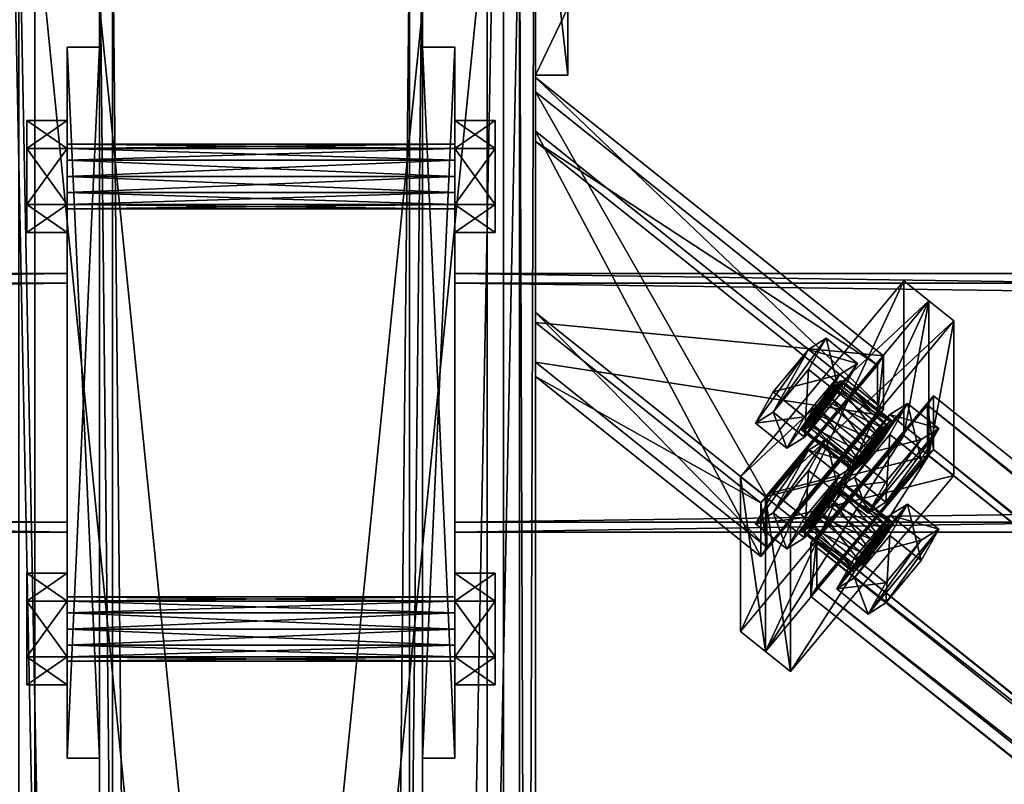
# Model space of a CAD drawing. Header units: millimetres. Extents: x -333 to 67333, y -930 to 39730.
# Tile 909 of 1056: x 5425 to 5730, y 38342 to 38578. Entities that reach past the tile are written whole.
import ezdxf

# ---------------------------------------------------------------- set-up
doc = ezdxf.new("R2010")
doc.units = ezdxf.units.MM
for name, color, linetype in [('20', 7, 'Continuous'), ('3', 7, 'Continuous'), ('5', 7, 'Continuous'), ('6', 7, 'Continuous'), ('7', 7, 'Continuous'), ('8', 7, 'Continuous'), ('95', 7, 'Continuous'), ('99', 7, 'Continuous')]:
    doc.layers.add(name, color=color, linetype=linetype)

msp = doc.modelspace()

# ---------------------------------------------------------------- meshes
at = {"layer": '20', "color": 2}
mesh = msp.add_polyface(dxfattribs=at)
corners = [(5595, 38757.46, 3216.48), (5595, 38582.1, 3253.75), (5585, 38582.1, 3253.75), (5585, 38757.46, 3216.48), (5595, 38561.31, 3155.94), (5585, 38561.31, 3155.94), (5595, 38650, 3137.08), (5585, 38650, 3137.08), (5595, 38650, 3044.77), (5585, 38650, 3044.77), (5595, 38757.46, 3044.77), (5585, 38757.46, 3044.77)]
mesh.append_faces([[corners[k] for k in face] for face in [(0, 2, 3, 3), (1, 5, 2, 2), (4, 7, 5, 5), (6, 9, 7, 7), (8, 11, 9, 9), (10, 3, 11, 11), (0, 4, 1, 1), (8, 0, 10, 10), (3, 9, 11, 11), (7, 2, 5, 5)]], dxfattribs={"vtx0": -1, "color": 2})
mesh.append_faces([[corners[k] for k in face] for face in [(4, 0, 6, 6), (6, 0, 8, 8), (9, 3, 7, 7)]], dxfattribs={"vtx0": -1, "vtx1": -1, "color": 2})
mesh.append_faces([[corners[k] for k in face] for face in [(7, 3, 2, 2)]], dxfattribs={"vtx0": -1, "vtx2": -1, "vtx3": -1, "color": 2})
mesh.append_faces([[corners[k] for k in face] for face in [(0, 1, 2, 2), (1, 4, 5, 5), (4, 6, 7, 7), (6, 8, 9, 9), (8, 10, 11, 11), (10, 0, 3, 3)]], dxfattribs={"vtx2": -1, "vtx3": -1, "color": 2})
at = {"layer": '3', "color": 91}
mesh = msp.add_polyface(dxfattribs=at)
corners = [(60, 38423, 2983), (60, 38497, 2983), (5440, 38497, 2983), (5440, 38423, 2983), (60, 38497, 3057), (5440, 38497, 3057), (60, 38423, 3057), (5440, 38423, 3057), (60, 38420, 2980), (60, 38420, 3060), (5440, 38420, 3060), (5440, 38420, 2980), (60, 38500, 3060), (5440, 38500, 3060), (60, 38500, 2980), (5440, 38500, 2980)]
mesh.append_faces([[corners[k] for k in face] for face in [(0, 2, 3, 3), (1, 5, 2, 2), (4, 7, 5, 5), (6, 3, 7, 7), (8, 10, 11, 11), (9, 13, 10, 10), (12, 15, 13, 13), (14, 11, 15, 15)]], dxfattribs={"vtx0": -1, "color": 91})
mesh.append_faces([[corners[k] for k in face] for face in [(9, 6, 12, 12), (6, 8, 0, 0), (0, 8, 1, 1), (12, 4, 14, 14), (4, 12, 6, 6), (14, 1, 8, 8), (11, 3, 15, 15), (3, 10, 7, 7), (7, 10, 5, 5), (15, 2, 13, 13), (2, 15, 3, 3), (13, 5, 10, 10)]], dxfattribs={"vtx0": -1, "vtx1": -1, "color": 91})
mesh.append_faces([[corners[k] for k in face] for face in [(6, 9, 8, 8), (14, 4, 1, 1), (3, 11, 10, 10), (13, 2, 5, 5)]], dxfattribs={"vtx0": -1, "vtx2": -1, "vtx3": -1, "color": 91})
mesh.append_faces([[corners[k] for k in face] for face in [(0, 1, 2, 2), (1, 4, 5, 5), (4, 6, 7, 7), (6, 0, 3, 3), (8, 9, 10, 10), (9, 12, 13, 13), (12, 14, 15, 15), (14, 8, 11, 11)]], dxfattribs={"vtx2": -1, "vtx3": -1, "color": 91})
mesh = msp.add_polyface(dxfattribs=at)
corners = [(5560, 38423, 2983), (5560, 38497, 2983), (11040, 38497, 2983), (11040, 38423, 2983), (5560, 38497, 3057), (11040, 38497, 3057), (5560, 38423, 3057), (11040, 38423, 3057), (5560, 38420, 2980), (5560, 38420, 3060), (11040, 38420, 3060), (11040, 38420, 2980), (5560, 38500, 3060), (11040, 38500, 3060), (5560, 38500, 2980), (11040, 38500, 2980)]
mesh.append_faces([[corners[k] for k in face] for face in [(0, 2, 3, 3), (1, 5, 2, 2), (4, 7, 5, 5), (6, 3, 7, 7), (8, 10, 11, 11), (9, 13, 10, 10), (12, 15, 13, 13), (14, 11, 15, 15)]], dxfattribs={"vtx0": -1, "color": 91})
mesh.append_faces([[corners[k] for k in face] for face in [(9, 6, 12, 12), (6, 8, 0, 0), (0, 8, 1, 1), (12, 4, 14, 14), (4, 12, 6, 6), (14, 1, 8, 8), (11, 3, 15, 15), (3, 10, 7, 7), (7, 10, 5, 5), (15, 2, 13, 13), (2, 15, 3, 3), (13, 5, 10, 10)]], dxfattribs={"vtx0": -1, "vtx1": -1, "color": 91})
mesh.append_faces([[corners[k] for k in face] for face in [(6, 9, 8, 8), (14, 4, 1, 1), (3, 11, 10, 10), (13, 2, 5, 5)]], dxfattribs={"vtx0": -1, "vtx2": -1, "vtx3": -1, "color": 91})
mesh.append_faces([[corners[k] for k in face] for face in [(0, 1, 2, 2), (1, 4, 5, 5), (4, 6, 7, 7), (6, 0, 3, 3), (8, 9, 10, 10), (9, 12, 13, 13), (12, 14, 15, 15), (14, 8, 11, 11)]], dxfattribs={"vtx2": -1, "vtx3": -1, "color": 91})
at = {"layer": '5', "color": 131}
mesh = msp.add_polyface(dxfattribs=at)
corners = [(5454, 38614.98, 2984), (5546, 38614.98, 2984), (5546, 29415.28, 2984), (5454, 29415.28, 2984), (5546, 38614.98, 3076), (5546, 29415.28, 3076), (5454, 38614.98, 3076), (5454, 29415.28, 3076), (5450, 38614.98, 2980), (5450, 38614.98, 3080), (5450, 29415.28, 3080), (5450, 29415.28, 2980), (5550, 38614.98, 3080), (5550, 29415.28, 3080), (5550, 38614.98, 2980), (5550, 29415.28, 2980)]
mesh.append_faces([[corners[k] for k in face] for face in [(0, 2, 3, 3), (1, 5, 2, 2), (4, 7, 5, 5), (6, 3, 7, 7), (8, 10, 11, 11), (9, 13, 10, 10), (12, 15, 13, 13), (14, 11, 15, 15)]], dxfattribs={"vtx0": -1, "color": 131})
mesh.append_faces([[corners[k] for k in face] for face in [(9, 6, 12, 12), (6, 8, 0, 0), (0, 8, 1, 1), (12, 4, 14, 14), (4, 12, 6, 6), (14, 1, 8, 8), (11, 3, 15, 15), (3, 10, 7, 7), (7, 10, 5, 5), (15, 2, 13, 13), (2, 15, 3, 3), (13, 5, 10, 10)]], dxfattribs={"vtx0": -1, "vtx1": -1, "color": 131})
mesh.append_faces([[corners[k] for k in face] for face in [(6, 9, 8, 8), (14, 4, 1, 1), (3, 11, 10, 10), (13, 2, 5, 5)]], dxfattribs={"vtx0": -1, "vtx2": -1, "vtx3": -1, "color": 131})
mesh.append_faces([[corners[k] for k in face] for face in [(0, 1, 2, 2), (1, 4, 5, 5), (4, 6, 7, 7), (6, 0, 3, 3), (8, 9, 10, 10), (9, 12, 13, 13), (12, 14, 15, 15), (14, 8, 11, 11)]], dxfattribs={"vtx2": -1, "vtx3": -1, "color": 131})
at = {"layer": '6', "color": 2}
mesh = msp.add_polyface(dxfattribs=at)
corners = [(5575, 30885.5, 4751.68), (5425, 30885.5, 4751.68), (5425, 38624.98, 3106.65), (5575, 38624.98, 3106.65), (5425, 30916.69, 4898.4), (5425, 38774.98, 3228.12), (5575, 30916.69, 4898.4), (5575, 38774.98, 3228.12), (5580, 30884.46, 4746.79), (5580, 30917.73, 4903.29), (5580, 38779.98, 3232.17), (5580, 38619.98, 3102.61), (5420, 30917.73, 4903.29), (5420, 38779.98, 3232.17), (5420, 30884.46, 4746.79), (5420, 38619.98, 3102.61)]
mesh.append_faces([[corners[k] for k in face] for face in [(0, 2, 3, 3), (1, 5, 2, 2), (4, 7, 5, 5), (6, 3, 7, 7), (8, 10, 11, 11), (9, 13, 10, 10), (12, 15, 13, 13), (14, 11, 15, 15)]], dxfattribs={"vtx0": -1, "color": 2})
mesh.append_faces([[corners[k] for k in face] for face in [(9, 6, 12, 12), (6, 8, 0, 0), (0, 8, 1, 1), (12, 4, 14, 14), (4, 12, 6, 6), (14, 1, 8, 8), (11, 3, 15, 15), (3, 10, 7, 7), (7, 10, 5, 5), (15, 2, 13, 13), (2, 15, 3, 3), (13, 5, 10, 10)]], dxfattribs={"vtx0": -1, "vtx1": -1, "color": 2})
mesh.append_faces([[corners[k] for k in face] for face in [(6, 9, 8, 8), (14, 4, 1, 1), (3, 11, 10, 10), (13, 2, 5, 5)]], dxfattribs={"vtx0": -1, "vtx2": -1, "vtx3": -1, "color": 2})
mesh.append_faces([[corners[k] for k in face] for face in [(0, 1, 2, 2), (1, 4, 5, 5), (4, 6, 7, 7), (6, 0, 3, 3), (8, 9, 10, 10), (9, 12, 13, 13), (12, 14, 15, 15), (14, 8, 11, 11)]], dxfattribs={"vtx2": -1, "vtx3": -1, "color": 2})
at = {"layer": '7', "color": 6}
mesh = msp.add_polyface(dxfattribs=at)
corners = [(5430, 38781.02, 3237.07), (5570, 38781.02, 3237.07), (5570, 37395.02, 3531.72), (5430, 37395.02, 3531.72), (5570, 38779.98, 3232.17), (5570, 37393.98, 3526.83), (5430, 38779.98, 3232.17), (5430, 37393.98, 3526.83)]
mesh.append_faces([[corners[k] for k in face] for face in [(0, 2, 3, 3), (1, 5, 2, 2), (4, 7, 5, 5), (6, 3, 7, 7), (1, 6, 4, 4), (3, 5, 7, 7)]], dxfattribs={"vtx0": -1, "color": 6})
mesh.append_faces([[corners[k] for k in face] for face in [(0, 1, 2, 2), (1, 4, 5, 5), (4, 6, 7, 7), (6, 0, 3, 3), (1, 0, 6, 6), (3, 2, 5, 5)]], dxfattribs={"vtx2": -1, "vtx3": -1, "color": 6})
mesh = msp.add_polyface(dxfattribs=at)
corners = [(5580, 37251.99, 3546.73), (5580, 38769.98, 3224.08), (5585, 38769.98, 3224.08), (5585, 37251.99, 3546.73), (5580, 38769.98, 2985.03), (5585, 38769.98, 2985.03), (5580, 38629.98, 2985), (5585, 38629.98, 2985), (5580, 38629.98, 3102.61), (5585, 38629.98, 3102.61), (5580, 38622.06, 3112.39), (5585, 38622.06, 3112.39), (5580, 37222.89, 3409.78), (5585, 37222.89, 3409.78)]
mesh.append_faces([[corners[k] for k in face] for face in [(0, 2, 3, 3), (1, 5, 2, 2), (4, 7, 5, 5), (6, 9, 7, 7), (8, 11, 9, 9), (10, 13, 11, 11), (12, 3, 13, 13), (1, 6, 4, 4), (10, 0, 12, 12), (3, 11, 13, 13), (7, 2, 5, 5)]], dxfattribs={"vtx0": -1, "color": 6})
mesh.append_faces([[corners[k] for k in face] for face in [(6, 1, 8, 8), (8, 1, 10, 10), (11, 2, 9, 9), (9, 2, 7, 7)]], dxfattribs={"vtx0": -1, "vtx1": -1, "color": 6})
mesh.append_faces([[corners[k] for k in face] for face in [(10, 1, 0, 0), (11, 3, 2, 2)]], dxfattribs={"vtx0": -1, "vtx2": -1, "vtx3": -1, "color": 6})
mesh.append_faces([[corners[k] for k in face] for face in [(0, 1, 2, 2), (1, 4, 5, 5), (4, 6, 7, 7), (6, 8, 9, 9), (8, 10, 11, 11), (10, 12, 13, 13), (12, 0, 3, 3)]], dxfattribs={"vtx2": -1, "vtx3": -1, "color": 6})
mesh = msp.add_polyface(dxfattribs=at)
corners = [(5430, 38616.02, 3103.45), (5570, 38616.02, 3103.45), (5570, 37220.81, 3400), (5430, 37220.81, 3400), (5570, 38614.98, 3098.56), (5570, 37219.77, 3395.11), (5430, 38614.98, 3098.56), (5430, 37219.77, 3395.11)]
mesh.append_faces([[corners[k] for k in face] for face in [(0, 2, 3, 3), (1, 5, 2, 2), (4, 7, 5, 5), (6, 3, 7, 7), (1, 6, 4, 4), (3, 5, 7, 7)]], dxfattribs={"vtx0": -1, "color": 6})
mesh.append_faces([[corners[k] for k in face] for face in [(0, 1, 2, 2), (1, 4, 5, 5), (4, 6, 7, 7), (6, 0, 3, 3), (1, 0, 6, 6), (3, 2, 5, 5)]], dxfattribs={"vtx2": -1, "vtx3": -1, "color": 6})
at = {"layer": '8', "color": 253}
mesh = msp.add_polyface(dxfattribs=at)
corners = [(5585, 38472.56, 3177.84), (5585, 38540.78, 3163.34), (5690.76, 38456.23, 3181.31), (5656.58, 38415.33, 3190), (5585, 38556.17, 3235.72), (5690.76, 38471.61, 3253.7), (5585, 38487.95, 3250.22), (5656.58, 38430.72, 3262.39), (5585, 38468.15, 3175.71), (5585, 38484.78, 3253.96), (5654.68, 38429.07, 3265.81), (5654.68, 38412.43, 3187.55), (5585, 38560.58, 3237.85), (5692.66, 38474.51, 3256.15), (5585, 38543.95, 3159.6), (5692.66, 38457.88, 3177.89)]
mesh.append_faces([[corners[k] for k in face] for face in [(0, 2, 3, 3), (1, 5, 2, 2), (4, 7, 5, 5), (6, 3, 7, 7), (8, 10, 11, 11), (9, 13, 10, 10), (12, 15, 13, 13), (14, 11, 15, 15)]], dxfattribs={"vtx0": -1, "color": 253})
mesh.append_faces([[corners[k] for k in face] for face in [(9, 6, 12, 12), (6, 8, 0, 0), (0, 8, 1, 1), (12, 4, 14, 14), (4, 12, 6, 6), (14, 1, 8, 8), (10, 3, 11, 11), (3, 10, 7, 7), (7, 10, 5, 5), (15, 2, 13, 13), (2, 11, 3, 3), (13, 5, 10, 10)]], dxfattribs={"vtx0": -1, "vtx1": -1, "color": 253})
mesh.append_faces([[corners[k] for k in face] for face in [(6, 9, 8, 8), (14, 4, 1, 1), (2, 15, 11, 11), (13, 2, 5, 5)]], dxfattribs={"vtx0": -1, "vtx2": -1, "vtx3": -1, "color": 253})
mesh.append_faces([[corners[k] for k in face] for face in [(0, 1, 2, 2), (1, 4, 5, 5), (4, 6, 7, 7), (6, 0, 3, 3), (8, 9, 10, 10), (9, 12, 13, 13), (12, 14, 15, 15), (14, 8, 11, 11)]], dxfattribs={"vtx2": -1, "vtx3": -1, "color": 253})
mesh = msp.add_polyface(dxfattribs=at)
corners = [(5672.07, 38402.95, 3192.64), (5706.24, 38443.85, 3183.94), (10793.28, 34376.71, 4048.41), (10759.11, 34335.81, 4057.11), (5706.24, 38459.23, 3256.33), (10793.28, 34392.09, 4120.8), (5672.07, 38418.33, 3265.02), (10759.11, 34351.19, 4129.49), (5670.17, 38400.05, 3190.18), (5670.17, 38416.69, 3268.44), (10757.21, 34349.55, 4132.91), (10757.21, 34332.91, 4054.65), (5708.14, 38462.13, 3258.78), (10795.18, 34394.99, 4123.25), (5708.14, 38445.49, 3180.53), (10795.18, 34378.35, 4045)]
mesh.append_faces([[corners[k] for k in face] for face in [(0, 2, 3, 3), (1, 5, 2, 2), (4, 7, 5, 5), (6, 3, 7, 7), (8, 10, 11, 11), (9, 13, 10, 10), (12, 15, 13, 13), (14, 11, 15, 15)]], dxfattribs={"vtx0": -1, "color": 253})
mesh.append_faces([[corners[k] for k in face] for face in [(9, 6, 12, 12), (6, 8, 0, 0), (0, 8, 1, 1), (12, 4, 14, 14), (4, 12, 6, 6), (14, 1, 8, 8), (11, 3, 15, 15), (3, 10, 7, 7), (7, 10, 5, 5), (15, 2, 13, 13), (2, 15, 3, 3), (13, 5, 10, 10)]], dxfattribs={"vtx0": -1, "vtx1": -1, "color": 253})
mesh.append_faces([[corners[k] for k in face] for face in [(6, 9, 8, 8), (14, 4, 1, 1), (3, 11, 10, 10), (13, 2, 5, 5)]], dxfattribs={"vtx0": -1, "vtx2": -1, "vtx3": -1, "color": 253})
mesh.append_faces([[corners[k] for k in face] for face in [(0, 1, 2, 2), (1, 4, 5, 5), (4, 6, 7, 7), (6, 0, 3, 3), (8, 9, 10, 10), (9, 12, 13, 13), (12, 14, 15, 15), (14, 8, 11, 11)]], dxfattribs={"vtx2": -1, "vtx3": -1, "color": 253})
at = {"layer": '95', "color": 7}
mesh = msp.add_polyface(dxfattribs=at)
corners = [(5560, 38520, 3020), (5560, 38521.34, 3015), (5440, 38521.34, 3015), (5440, 38520, 3020), (5560, 38525, 3011.34), (5440, 38525, 3011.34), (5560, 38530, 3010), (5440, 38530, 3010), (5560, 38535, 3011.34), (5440, 38535, 3011.34), (5560, 38538.66, 3015), (5440, 38538.66, 3015), (5560, 38540, 3020), (5440, 38540, 3020), (5560, 38538.66, 3025), (5440, 38538.66, 3025), (5560, 38535, 3028.66), (5440, 38535, 3028.66), (5560, 38530, 3030), (5440, 38530, 3030), (5560, 38525, 3028.66), (5440, 38525, 3028.66), (5560, 38521.34, 3025), (5440, 38521.34, 3025), (5440, 38512.68, 3020), (5440, 38521.34, 3005), (5427.5, 38521.34, 3005), (5427.5, 38512.68, 3020), (5440, 38538.66, 3005), (5427.5, 38538.66, 3005), (5440, 38547.32, 3020), (5427.5, 38547.32, 3020), (5440, 38538.66, 3035), (5427.5, 38538.66, 3035), (5440, 38521.34, 3035), (5427.5, 38521.34, 3035), (5572.5, 38512.68, 3020), (5572.5, 38521.34, 3005), (5560, 38521.34, 3005), (5560, 38512.68, 3020), (5572.5, 38538.66, 3005), (5560, 38538.66, 3005), (5572.5, 38547.32, 3020), (5560, 38547.32, 3020), (5572.5, 38538.66, 3035), (5560, 38538.66, 3035), (5572.5, 38521.34, 3035), (5560, 38521.34, 3035), (5560, 38380, 3020), (5560, 38381.34, 3015), (5440, 38381.34, 3015), (5440, 38380, 3020), (5560, 38385, 3011.34), (5440, 38385, 3011.34), (5560, 38390, 3010), (5440, 38390, 3010), (5560, 38395, 3011.34), (5440, 38395, 3011.34), (5560, 38398.66, 3015), (5440, 38398.66, 3015), (5560, 38400, 3020), (5440, 38400, 3020), (5560, 38398.66, 3025), (5440, 38398.66, 3025), (5560, 38395, 3028.66), (5440, 38395, 3028.66), (5560, 38390, 3030), (5440, 38390, 3030), (5560, 38385, 3028.66), (5440, 38385, 3028.66), (5560, 38381.34, 3025), (5440, 38381.34, 3025), (5440, 38372.68, 3020), (5440, 38381.34, 3005), (5427.5, 38381.34, 3005), (5427.5, 38372.68, 3020), (5440, 38398.66, 3005), (5427.5, 38398.66, 3005), (5440, 38407.32, 3020), (5427.5, 38407.32, 3020), (5440, 38398.66, 3035), (5427.5, 38398.66, 3035), (5440, 38381.34, 3035), (5427.5, 38381.34, 3035), (5572.5, 38372.68, 3020), (5572.5, 38381.34, 3005), (5560, 38381.34, 3005), (5560, 38372.68, 3020), (5572.5, 38398.66, 3005), (5560, 38398.66, 3005), (5572.5, 38407.32, 3020), (5560, 38407.32, 3020), (5572.5, 38398.66, 3035), (5560, 38398.66, 3035), (5572.5, 38381.34, 3035), (5560, 38381.34, 3035)]
mesh.append_faces([[corners[k] for k in face] for face in [(0, 2, 3, 3), (1, 5, 2, 2), (4, 7, 5, 5), (6, 9, 7, 7), (8, 11, 9, 9), (10, 13, 11, 11), (12, 15, 13, 13), (14, 17, 15, 15), (16, 19, 17, 17), (18, 21, 19, 19), (20, 23, 21, 21), (22, 3, 23, 23), (4, 8, 6, 6), (18, 22, 20, 20), (23, 19, 21, 21), (11, 7, 9, 9), (24, 26, 27, 27), (25, 29, 26, 26), (28, 31, 29, 29), (30, 33, 31, 31), (32, 35, 33, 33), (34, 27, 35, 35), (25, 30, 28, 28), (32, 24, 34, 34), (27, 33, 35, 35), (31, 26, 29, 29), (36, 38, 39, 39), (37, 41, 38, 38), (40, 43, 41, 41), (42, 45, 43, 43), (44, 47, 45, 45), (46, 39, 47, 47), (37, 42, 40, 40), (44, 36, 46, 46), (39, 45, 47, 47), (43, 38, 41, 41), (48, 50, 51, 51), (49, 53, 50, 50), (52, 55, 53, 53), (54, 57, 55, 55), (56, 59, 57, 57), (58, 61, 59, 59), (60, 63, 61, 61), (62, 65, 63, 63), (64, 67, 65, 65), (66, 69, 67, 67), (68, 71, 69, 69), (70, 51, 71, 71), (52, 56, 54, 54), (64, 68, 66, 66), (69, 65, 67, 67), (57, 53, 55, 55), (72, 74, 75, 75), (73, 77, 74, 74), (76, 79, 77, 77), (78, 81, 79, 79), (80, 83, 81, 81), (82, 75, 83, 83), (73, 78, 76, 76), (80, 72, 82, 82), (75, 81, 83, 83), (79, 74, 77, 77), (84, 86, 87, 87), (85, 89, 86, 86), (88, 91, 89, 89), (90, 93, 91, 91), (92, 95, 93, 93), (94, 87, 95, 95), (85, 90, 88, 88), (92, 84, 94, 94), (87, 93, 95, 95), (91, 86, 89, 89)]], dxfattribs={"vtx0": -1, "color": 7})
mesh.append_faces([[corners[k] for k in face] for face in [(8, 4, 10, 10), (10, 1, 12, 12), (12, 0, 14, 14), (14, 22, 16, 16), (16, 22, 18, 18), (19, 23, 17, 17), (17, 3, 15, 15), (15, 2, 13, 13), (13, 5, 11, 11), (30, 24, 32, 32), (33, 26, 31, 31), (42, 36, 44, 44), (45, 38, 43, 43), (56, 52, 58, 58), (58, 49, 60, 60), (60, 48, 62, 62), (62, 70, 64, 64), (65, 71, 63, 63), (63, 51, 61, 61), (61, 53, 59, 59), (59, 53, 57, 57), (78, 72, 80, 80), (81, 74, 79, 79), (90, 84, 92, 92), (93, 86, 91, 91)]], dxfattribs={"vtx0": -1, "vtx1": -1, "color": 7})
mesh.append_faces([[corners[k] for k in face] for face in [(10, 4, 1, 1), (12, 1, 0, 0), (14, 0, 22, 22), (17, 23, 3, 3), (15, 3, 2, 2), (13, 2, 5, 5), (11, 5, 7, 7), (30, 25, 24, 24), (33, 27, 26, 26), (42, 37, 36, 36), (45, 39, 38, 38), (58, 52, 49, 49), (60, 49, 48, 48), (62, 48, 70, 70), (64, 70, 68, 68), (65, 69, 71, 71), (63, 71, 51, 51), (61, 51, 50, 50), (61, 50, 53, 53), (78, 73, 72, 72), (81, 75, 74, 74), (90, 85, 84, 84), (93, 87, 86, 86)]], dxfattribs={"vtx0": -1, "vtx2": -1, "vtx3": -1, "color": 7})
mesh.append_faces([[corners[k] for k in face] for face in [(0, 1, 2, 2), (1, 4, 5, 5), (4, 6, 7, 7), (6, 8, 9, 9), (8, 10, 11, 11), (10, 12, 13, 13), (12, 14, 15, 15), (14, 16, 17, 17), (16, 18, 19, 19), (18, 20, 21, 21), (20, 22, 23, 23), (22, 0, 3, 3), (24, 25, 26, 26), (25, 28, 29, 29), (28, 30, 31, 31), (30, 32, 33, 33), (32, 34, 35, 35), (34, 24, 27, 27), (36, 37, 38, 38), (37, 40, 41, 41), (40, 42, 43, 43), (42, 44, 45, 45), (44, 46, 47, 47), (46, 36, 39, 39), (48, 49, 50, 50), (49, 52, 53, 53), (52, 54, 55, 55), (54, 56, 57, 57), (56, 58, 59, 59), (58, 60, 61, 61), (60, 62, 63, 63), (62, 64, 65, 65), (64, 66, 67, 67), (66, 68, 69, 69), (68, 70, 71, 71), (70, 48, 51, 51), (72, 73, 74, 74), (73, 76, 77, 77), (76, 78, 79, 79), (78, 80, 81, 81), (80, 82, 83, 83), (82, 72, 75, 75), (84, 85, 86, 86), (85, 88, 89, 89), (88, 90, 91, 91), (90, 92, 93, 93), (92, 94, 95, 95), (94, 84, 87, 87)]], dxfattribs={"vtx2": -1, "vtx3": -1, "color": 7})
mesh = msp.add_polyface(dxfattribs=at)
corners = [(5682.83, 38439.11, 3299.45), (5683.67, 38439.09, 3294.35), (5668.19, 38451.47, 3291.71), (5667.34, 38451.49, 3296.82), (5685.99, 38441.1, 3290.18), (5670.51, 38453.48, 3287.55), (5689.16, 38444.6, 3288.06), (5673.67, 38456.99, 3285.43), (5692.32, 38448.67, 3288.57), (5676.83, 38461.05, 3285.94), (5694.64, 38452.2, 3291.56), (5679.15, 38464.58, 3288.93), (5695.48, 38454.26, 3296.23), (5680, 38466.64, 3293.6), (5694.64, 38454.28, 3301.34), (5679.15, 38466.66, 3298.71), (5692.32, 38452.27, 3305.51), (5676.83, 38464.65, 3302.88), (5689.16, 38448.76, 3307.62), (5673.67, 38461.14, 3304.99), (5685.99, 38444.7, 3307.12), (5670.51, 38457.08, 3304.49), (5683.67, 38441.16, 3304.13), (5668.19, 38453.54, 3301.5), (5662.71, 38445.95, 3298), (5668.19, 38449.39, 3281.93), (5658.51, 38457.12, 3280.29), (5653.03, 38453.68, 3296.35), (5679.15, 38462.5, 3279.14), (5669.47, 38470.24, 3277.5), (5684.63, 38472.18, 3292.42), (5674.95, 38479.92, 3290.78), (5679.15, 38468.74, 3308.49), (5669.47, 38476.48, 3306.84), (5668.19, 38455.62, 3311.28), (5658.51, 38463.36, 3309.63), (5687.87, 38425.83, 3302.28), (5693.35, 38429.27, 3286.21), (5683.67, 38437.01, 3284.56), (5678.19, 38433.57, 3300.63), (5704.31, 38442.39, 3283.42), (5694.64, 38450.12, 3281.78), (5709.8, 38452.06, 3296.7), (5700.12, 38459.8, 3295.05), (5704.31, 38448.62, 3312.77), (5694.64, 38456.36, 3311.12), (5693.35, 38435.51, 3315.55), (5683.67, 38443.24, 3313.91), (5682.83, 38407.92, 3152.73), (5683.67, 38407.9, 3147.62), (5668.19, 38420.28, 3144.99), (5667.34, 38420.3, 3150.1), (5685.99, 38409.91, 3143.45), (5670.51, 38422.29, 3140.82), (5689.16, 38413.42, 3141.34), (5673.67, 38425.8, 3138.71), (5692.32, 38417.48, 3141.84), (5676.83, 38429.86, 3139.21), (5694.64, 38421.02, 3144.84), (5679.15, 38433.4, 3142.2), (5695.48, 38423.07, 3149.51), (5680, 38435.45, 3146.88), (5694.64, 38423.1, 3154.62), (5679.15, 38435.48, 3151.99), (5692.32, 38421.08, 3158.79), (5676.83, 38433.47, 3156.16), (5689.16, 38417.58, 3160.9), (5673.67, 38429.96, 3158.27), (5685.99, 38413.51, 3160.4), (5670.51, 38425.89, 3157.76), (5683.67, 38409.98, 3157.41), (5668.19, 38422.36, 3154.77), (5662.71, 38414.76, 3151.28), (5668.19, 38418.2, 3135.21), (5658.51, 38425.94, 3133.57), (5653.03, 38422.5, 3149.63), (5679.15, 38431.32, 3132.42), (5669.47, 38439.06, 3130.78), (5684.63, 38441, 3145.7), (5674.95, 38448.73, 3144.06), (5679.15, 38437.56, 3161.77), (5669.47, 38445.29, 3160.12), (5668.19, 38424.44, 3164.56), (5658.51, 38432.18, 3162.91), (5687.87, 38394.64, 3155.55), (5693.35, 38398.08, 3139.49), (5683.67, 38405.82, 3137.84), (5678.19, 38402.38, 3153.91), (5704.31, 38411.2, 3136.7), (5694.64, 38418.94, 3135.05), (5709.8, 38420.88, 3149.98), (5700.12, 38428.62, 3148.33), (5704.31, 38417.44, 3166.04), (5694.64, 38425.17, 3164.4), (5693.35, 38404.32, 3168.83), (5683.67, 38412.06, 3167.19)]
mesh.append_faces([[corners[k] for k in face] for face in [(0, 2, 3, 3), (1, 5, 2, 2), (4, 7, 5, 5), (6, 9, 7, 7), (8, 11, 9, 9), (10, 13, 11, 11), (12, 15, 13, 13), (14, 17, 15, 15), (16, 19, 17, 17), (18, 21, 19, 19), (20, 23, 21, 21), (22, 3, 23, 23), (6, 10, 8, 8), (18, 22, 20, 20), (23, 19, 21, 21), (11, 7, 9, 9), (24, 26, 27, 27), (25, 29, 26, 26), (28, 31, 29, 29), (30, 33, 31, 31), (32, 35, 33, 33), (34, 27, 35, 35), (25, 30, 28, 28), (32, 24, 34, 34), (27, 33, 35, 35), (31, 26, 29, 29), (36, 38, 39, 39), (37, 41, 38, 38), (40, 43, 41, 41), (42, 45, 43, 43), (44, 47, 45, 45), (46, 39, 47, 47), (37, 42, 40, 40), (44, 36, 46, 46), (39, 45, 47, 47), (43, 38, 41, 41), (48, 50, 51, 51), (49, 53, 50, 50), (52, 55, 53, 53), (54, 57, 55, 55), (56, 59, 57, 57), (58, 61, 59, 59), (60, 63, 61, 61), (62, 65, 63, 63), (64, 67, 65, 65), (66, 69, 67, 67), (68, 71, 69, 69), (70, 51, 71, 71), (54, 58, 56, 56), (66, 70, 68, 68), (71, 67, 69, 69), (59, 55, 57, 57), (72, 74, 75, 75), (73, 77, 74, 74), (76, 79, 77, 77), (78, 81, 79, 79), (80, 83, 81, 81), (82, 75, 83, 83), (73, 78, 76, 76), (80, 72, 82, 82), (75, 81, 83, 83), (79, 74, 77, 77), (84, 86, 87, 87), (85, 89, 86, 86), (88, 91, 89, 89), (90, 93, 91, 91), (92, 95, 93, 93), (94, 87, 95, 95), (85, 90, 88, 88), (92, 84, 94, 94), (87, 93, 95, 95), (91, 86, 89, 89)]], dxfattribs={"vtx0": -1, "color": 7})
mesh.append_faces([[corners[k] for k in face] for face in [(10, 4, 12, 12), (12, 1, 14, 14), (14, 0, 16, 16), (16, 22, 18, 18), (19, 23, 17, 17), (17, 3, 15, 15), (15, 2, 13, 13), (13, 5, 11, 11), (30, 25, 32, 32), (33, 26, 31, 31), (42, 36, 44, 44), (45, 39, 43, 43), (58, 52, 60, 60), (60, 49, 62, 62), (62, 48, 64, 64), (64, 70, 66, 66), (67, 71, 65, 65), (65, 51, 63, 63), (63, 50, 61, 61), (61, 53, 59, 59), (78, 73, 80, 80), (81, 74, 79, 79), (90, 84, 92, 92), (93, 87, 91, 91)]], dxfattribs={"vtx0": -1, "vtx1": -1, "color": 7})
mesh.append_faces([[corners[k] for k in face] for face in [(10, 6, 4, 4), (12, 4, 1, 1), (14, 1, 0, 0), (16, 0, 22, 22), (17, 23, 3, 3), (15, 3, 2, 2), (13, 2, 5, 5), (11, 5, 7, 7), (32, 25, 24, 24), (33, 27, 26, 26), (42, 37, 36, 36), (43, 39, 38, 38), (58, 54, 52, 52), (60, 52, 49, 49), (62, 49, 48, 48), (64, 48, 70, 70), (65, 71, 51, 51), (63, 51, 50, 50), (61, 50, 53, 53), (59, 53, 55, 55), (80, 73, 72, 72), (81, 75, 74, 74), (90, 85, 84, 84), (91, 87, 86, 86)]], dxfattribs={"vtx0": -1, "vtx2": -1, "vtx3": -1, "color": 7})
mesh.append_faces([[corners[k] for k in face] for face in [(0, 1, 2, 2), (1, 4, 5, 5), (4, 6, 7, 7), (6, 8, 9, 9), (8, 10, 11, 11), (10, 12, 13, 13), (12, 14, 15, 15), (14, 16, 17, 17), (16, 18, 19, 19), (18, 20, 21, 21), (20, 22, 23, 23), (22, 0, 3, 3), (24, 25, 26, 26), (25, 28, 29, 29), (28, 30, 31, 31), (30, 32, 33, 33), (32, 34, 35, 35), (34, 24, 27, 27), (36, 37, 38, 38), (37, 40, 41, 41), (40, 42, 43, 43), (42, 44, 45, 45), (44, 46, 47, 47), (46, 36, 39, 39), (48, 49, 50, 50), (49, 52, 53, 53), (52, 54, 55, 55), (54, 56, 57, 57), (56, 58, 59, 59), (58, 60, 61, 61), (60, 62, 63, 63), (62, 64, 65, 65), (64, 66, 67, 67), (66, 68, 69, 69), (68, 70, 71, 71), (70, 48, 51, 51), (72, 73, 74, 74), (73, 76, 77, 77), (76, 78, 79, 79), (78, 80, 81, 81), (80, 82, 83, 83), (82, 72, 75, 75), (84, 85, 86, 86), (85, 88, 89, 89), (88, 90, 91, 91), (90, 92, 93, 93), (92, 94, 95, 95), (94, 84, 87, 87)]], dxfattribs={"vtx2": -1, "vtx3": -1, "color": 7})
at = {"layer": '99', "color": 7}
mesh = msp.add_polyface(dxfattribs=at)
corners = [(5450, 38350, 3060), (5450, 38570, 3060), (5450, 38570, 2980), (5450, 38350, 2980), (5440, 38570, 3060), (5440, 38570, 2980), (5440, 38350, 3060), (5440, 38350, 2980)]
mesh.append_faces([[corners[k] for k in face] for face in [(0, 2, 3, 3), (1, 5, 2, 2), (4, 7, 5, 5), (6, 3, 7, 7), (1, 6, 4, 4), (3, 5, 7, 7)]], dxfattribs={"vtx0": -1, "color": 7})
mesh.append_faces([[corners[k] for k in face] for face in [(0, 1, 2, 2), (1, 4, 5, 5), (4, 6, 7, 7), (6, 0, 3, 3), (1, 0, 6, 6), (3, 2, 5, 5)]], dxfattribs={"vtx2": -1, "vtx3": -1, "color": 7})
mesh = msp.add_polyface(dxfattribs=at)
corners = [(5550, 38570, 3060), (5550, 38350, 3060), (5550, 38350, 2980), (5550, 38570, 2980), (5560, 38350, 3060), (5560, 38350, 2980), (5560, 38570, 3060), (5560, 38570, 2980)]
mesh.append_faces([[corners[k] for k in face] for face in [(0, 2, 3, 3), (1, 5, 2, 2), (4, 7, 5, 5), (6, 3, 7, 7), (1, 6, 4, 4), (3, 5, 7, 7)]], dxfattribs={"vtx0": -1, "color": 7})
mesh.append_faces([[corners[k] for k in face] for face in [(0, 1, 2, 2), (1, 4, 5, 5), (4, 6, 7, 7), (6, 0, 3, 3), (1, 0, 6, 6), (3, 2, 5, 5)]], dxfattribs={"vtx2": -1, "vtx3": -1, "color": 7})
mesh = msp.add_polyface(dxfattribs=at)
corners = [(5656.1, 38430.9, 3342.09), (5706.73, 38491.48, 3329.21), (5706.73, 38443.67, 3104.24), (5656.1, 38383.08, 3117.12), (5698.98, 38497.67, 3327.9), (5698.98, 38449.86, 3102.92), (5648.36, 38437.09, 3340.78), (5648.36, 38389.27, 3115.8)]
mesh.append_faces([[corners[k] for k in face] for face in [(0, 2, 3, 3), (1, 5, 2, 2), (4, 7, 5, 5), (6, 3, 7, 7), (1, 6, 4, 4), (3, 5, 7, 7)]], dxfattribs={"vtx0": -1, "color": 7})
mesh.append_faces([[corners[k] for k in face] for face in [(0, 1, 2, 2), (1, 4, 5, 5), (4, 6, 7, 7), (6, 0, 3, 3), (1, 0, 6, 6), (3, 2, 5, 5)]], dxfattribs={"vtx2": -1, "vtx3": -1, "color": 7})
mesh = msp.add_polyface(dxfattribs=at)
corners = [(5663.84, 38424.71, 3343.41), (5714.47, 38485.29, 3330.53), (5714.47, 38437.48, 3105.56), (5663.84, 38376.89, 3118.43), (5706.73, 38491.48, 3329.21), (5706.73, 38443.67, 3104.24), (5656.1, 38430.9, 3342.09), (5656.1, 38383.08, 3117.12)]
mesh.append_faces([[corners[k] for k in face] for face in [(0, 2, 3, 3), (1, 5, 2, 2), (4, 7, 5, 5), (6, 3, 7, 7), (1, 6, 4, 4), (3, 5, 7, 7)]], dxfattribs={"vtx0": -1, "color": 7})
mesh.append_faces([[corners[k] for k in face] for face in [(0, 1, 2, 2), (1, 4, 5, 5), (4, 6, 7, 7), (6, 0, 3, 3), (1, 0, 6, 6), (3, 2, 5, 5)]], dxfattribs={"vtx2": -1, "vtx3": -1, "color": 7})

doc.saveas('drawing.dxf')
